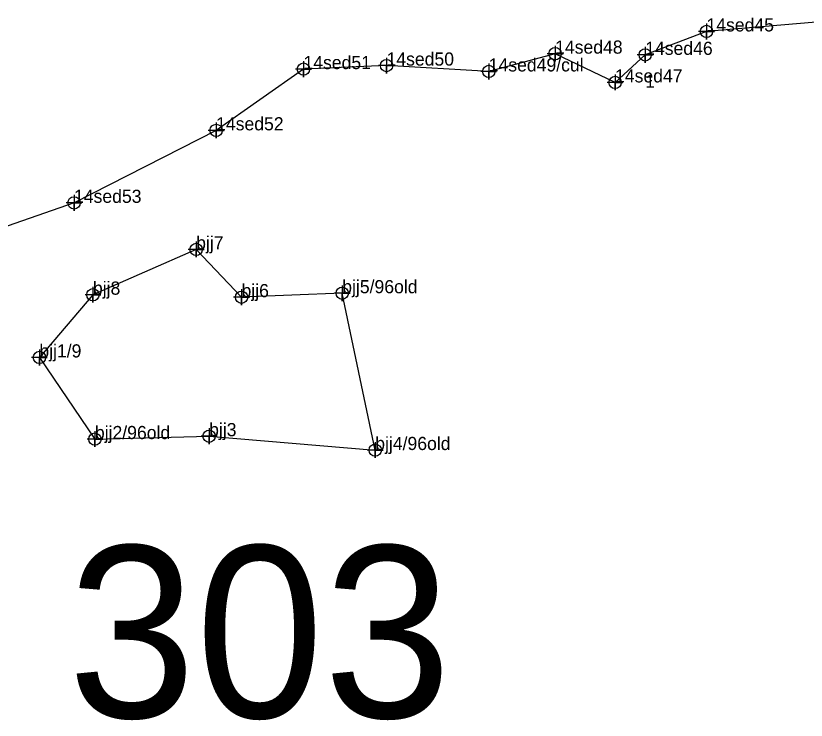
# Model space of a CAD drawing. Extents: x 2071991 to 2268989, y 436479 to 469629.
# Drawn here: x 2264809.8 to 2265110.3, y 442596.2 to 442863.9 of the extents above; entities that cross this region are included whole.
import ezdxf

# ---------------------------------------------------------------- set-up
doc = ezdxf.new("R2010")
doc.units = 0
for name, color, linetype in [('Default', 7, 'Continuous'), ('Exist Environmental Wetland Boundary', 7, 'Continuous'), ('Exist Environmental Wetland Boundary Cogo Comment', 7, 'Continuous'), ('Exist Environmental Wetland Boundary Cogo Point CELL', 7, 'Continuous'), ('Exist Hydro Jurisdictional Stream or Body of Water NEU Mitigable', 7, 'Continuous'), ('Exist Hydro Jurisdictional Stream or Body of Water NEU Mitigable Cogo Comment', 7, 'Continuous'), ('Exist Hydro Jurisdictional Stream or Body of Water NEU Mitigable Cogo Point CELL', 7, 'Continuous')]:
    doc.layers.add(name, color=color, linetype=linetype)

msp = doc.modelspace()

# ---------------------------------------------------------------- linework, layer by layer
at = {"layer": 'Exist Environmental Wetland Boundary'}
msp.add_lwpolyline([(2264818.78, 442734.07), (2264839.89, 442703.05), (2264883.32, 442704.16), (2264946.45, 442698.89), (2264933.91, 442758.47), (2264895.63, 442756.98), (2264878.38, 442775.14), (2264839.15, 442757.92)], close=True, dxfattribs=at)
at = {"layer": 'Exist Environmental Wetland Boundary Cogo Point CELL'}
for points in [[(2264878.38, 442778.14), (2264878.38, 442772.14), (2264878.38, 442775.14), (2264881.38, 442775.14), (2264875.38, 442775.14)], [(2264839.15, 442760.92), (2264839.15, 442754.92), (2264839.15, 442757.92), (2264842.15, 442757.92), (2264836.15, 442757.92)], [(2264933.91, 442761.47), (2264933.91, 442755.47), (2264933.91, 442758.47), (2264936.91, 442758.47), (2264930.91, 442758.47)], [(2264895.63, 442759.98), (2264895.63, 442753.98), (2264895.63, 442756.98), (2264898.63, 442756.98), (2264892.63, 442756.98)], [(2264818.78, 442737.07), (2264818.78, 442731.07), (2264818.78, 442734.07), (2264821.78, 442734.07), (2264815.78, 442734.07)], [(2264883.32, 442707.16), (2264883.32, 442701.16), (2264883.32, 442704.16), (2264886.32, 442704.16), (2264880.32, 442704.16)], [(2264839.89, 442706.05), (2264839.89, 442700.05), (2264839.89, 442703.05), (2264842.89, 442703.05), (2264836.89, 442703.05)], [(2264946.45, 442701.89), (2264946.45, 442695.89), (2264946.45, 442698.89), (2264949.45, 442698.89), (2264943.45, 442698.89)]]:
    msp.add_lwpolyline(points, dxfattribs=at)
for centre in [(2264878.38, 442775.14), (2264933.91, 442758.47), (2264839.15, 442757.92), (2264895.63, 442756.98), (2264818.78, 442734.07), (2264839.89, 442703.05), (2264883.32, 442704.16), (2264946.45, 442698.89)]:
    msp.add_circle(centre, 2.34, dxfattribs=at)
at = {"layer": 'Exist Hydro Jurisdictional Stream or Body of Water NEU Mitigable'}
for points in [[(2265593.99, 442803.11), (2265557.87, 442814.81), (2265512.84, 442828.33), (2265469.53, 442838), (2265420.02, 442849.82), (2265370.12, 442848.02), (2265328.72, 442831.59), (2265268.01, 442840.66), (2265218.95, 442851.1), (2265174.32, 442852.51), (2265142.35, 442863.91), (2265072.37, 442857.96), (2265049.07, 442849.06), (2265037.62, 442838.59), (2265014.84, 442849.52), (2264989.6, 442842.76), (2264950.75, 442844.98)], [(2264950.75, 442844.98), (2264919.17, 442843.65), (2264885.97, 442820.38), (2264831.95, 442792.83), (2264778.41, 442774.22), (2264758.15, 442762.63), (2264708.4, 442762.51), (2264660.84, 442764.83), (2264613.67, 442748.2), (2264558.65, 442746.99), (2264546.3, 442762.27), (2264509.1, 442764.24), (2264500.33, 442782.84)]]:
    msp.add_lwpolyline(points, dxfattribs=at)
at = {"layer": 'Exist Hydro Jurisdictional Stream or Body of Water NEU Mitigable Cogo Point CELL'}
for points in [[(2265072.37, 442860.96), (2265072.37, 442854.96), (2265072.37, 442857.96), (2265075.37, 442857.96), (2265069.37, 442857.96)], [(2265014.84, 442852.52), (2265014.84, 442846.52), (2265014.84, 442849.52), (2265017.84, 442849.52), (2265011.84, 442849.52)], [(2265049.07, 442852.06), (2265049.07, 442846.06), (2265049.07, 442849.06), (2265052.07, 442849.06), (2265046.07, 442849.06)], [(2264950.75, 442847.98), (2264950.75, 442841.98), (2264950.75, 442844.98), (2264953.75, 442844.98), (2264947.75, 442844.98)], [(2264919.17, 442846.65), (2264919.17, 442840.65), (2264919.17, 442843.65), (2264922.17, 442843.65), (2264916.17, 442843.65)], [(2264989.6, 442845.76), (2264989.6, 442839.76), (2264989.6, 442842.76), (2264992.6, 442842.76), (2264986.6, 442842.76)], [(2265037.62, 442841.59), (2265037.62, 442835.59), (2265037.62, 442838.59), (2265040.62, 442838.59), (2265034.62, 442838.59)], [(2264885.97, 442823.38), (2264885.97, 442817.38), (2264885.97, 442820.38), (2264888.97, 442820.38), (2264882.97, 442820.38)], [(2264831.95, 442795.83), (2264831.95, 442789.83), (2264831.95, 442792.83), (2264834.95, 442792.83), (2264828.95, 442792.83)]]:
    msp.add_lwpolyline(points, dxfattribs=at)
for centre in [(2265072.37, 442857.96), (2265014.84, 442849.52), (2265049.07, 442849.06), (2264919.17, 442843.65), (2264950.75, 442844.98), (2264989.6, 442842.76), (2265037.62, 442838.59), (2264885.97, 442820.38), (2264831.95, 442792.83)]:
    msp.add_circle(centre, 2.34, dxfattribs=at)

# ---------------------------------------------------------------- texts
at = {"layer": 'Default'}
msp.add_text('303', height=65.34, dxfattribs=at).set_placement((2264829.64, 442597.16))
at = {"layer": 'Exist Environmental Wetland Boundary Cogo Comment'}
for s, p in [('bjj7', (2264878.38, 442775.14)), ('bjj5/96old', (2264933.91, 442758.47)), ('bjj8', (2264839.15, 442757.92)), ('bjj6', (2264895.63, 442756.98)), ('bjj1/9', (2264818.78, 442734.07)), ('bjj2/96old', (2264839.89, 442703.05)), ('bjj3', (2264883.32, 442704.16)), ('bjj4/96old', (2264946.45, 442698.89))]:
    msp.add_text(s, height=5, dxfattribs=at).set_placement(p)
at = {"layer": 'Exist Hydro Jurisdictional Stream or Body of Water NEU Mitigable Cogo Comment'}
for s, p in [('14sed45', (2265072.37, 442857.96)), ('14sed48', (2265014.84, 442849.52)), ('14sed46', (2265049.07, 442849.06)), ('14sed51', (2264919.17, 442843.65)), ('14sed50', (2264950.75, 442844.98)), ('14sed49/cul', (2264989.6, 442842.76)), ('14sed47', (2265037.62, 442838.59)), ('1', (2265049.07, 442836.56)), ('14sed52', (2264885.97, 442820.38)), ('14sed53', (2264831.95, 442792.83))]:
    msp.add_text(s, height=5, dxfattribs=at).set_placement(p)

doc.saveas('drawing.dxf')
